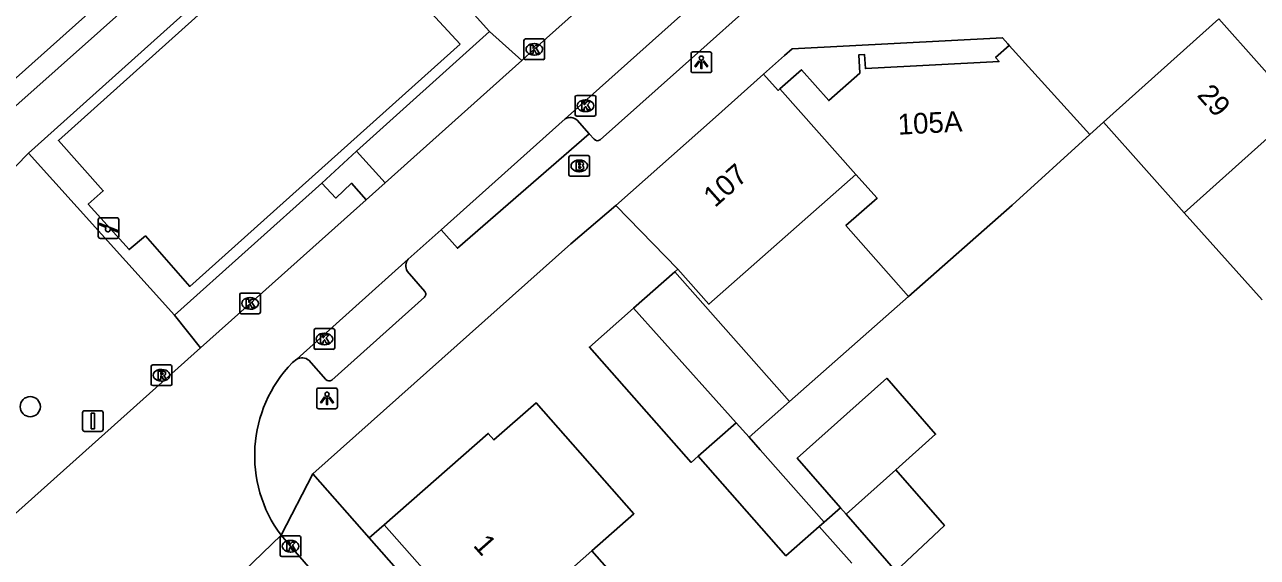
# Model space of a CAD drawing. Extents: x 162172 to 163187, y 382874 to 383684.
# Drawn here: x 162685.5 to 162745.1, y 383255.1 to 383280.9 of the extents above; entities that cross this region are included whole.
import ezdxf

# ---------------------------------------------------------------- set-up
doc = ezdxf.new("R2010")
doc.units = 0
for name, color, linetype in [('IMGEO_Berm_groen', 7, 'Continuous'), ('IMGEO_Boom', 7, 'Continuous'), ('IMGEO_Brandkraan', 7, 'Continuous'), ('IMGEO_Erf', 7, 'Continuous'), ('IMGEO_Hek', 7, 'Continuous'), ('IMGEO_Kolk', 7, 'Continuous'), ('IMGEO_Lichtpunt', 7, 'Continuous'), ('IMGEO_Pand', 7, 'Continuous'), ('IMGEO_Pand_nummerreeks', 7, 'Continuous'), ('IMGEO_Rijbaan_lokaal_open', 7, 'Continuous'), ('IMGEO_Rioolput', 7, 'Continuous'), ('IMGEO_Speelvoorziening', 7, 'Continuous'), ('IMGEO_Verkeersbordpaal', 7, 'Continuous'), ('IMGEO_Voetpad_gesloten', 7, 'Continuous'), ('IMGEO_Voetpad_open', 7, 'Continuous')]:
    doc.layers.add(name, color=color, linetype=linetype)

msp = doc.modelspace()

# ---------------------------------------------------------------- linework, layer by layer
at = {"layer": 'IMGEO_Berm_groen'}
for points in [[(162708.013, 383280.571), (162709.576, 383279.162)], [(162692.78, 383266.853), (162694.039, 383265.267)]]:
    msp.add_lwpolyline(points, dxfattribs=at)
at = {"layer": 'IMGEO_Boom'}
msp.add_circle((162685.814, 383262.42), 0.489, dxfattribs=at)
at = {"layer": 'IMGEO_Brandkraan'}
for p, q in [((162711.849, 383273.638), (162711.849, 383274.49)), ((162711.924, 383274.564), (162712.776, 383274.564)), ((162712.337, 383274.344), (162712.362, 383274.344)), ((162712.85, 383274.49), (162712.85, 383273.638)), ((162712.36, 383273.784), (162712.335, 383273.784)), ((162712.776, 383273.564), (162711.924, 383273.564))]:
    msp.add_line(p, q, dxfattribs=at)
for points in [[(162711.849, 383273.638), (162711.849, 383274.49)], [(162711.924, 383274.564), (162712.776, 383274.564)], [(162712.197, 383274.264), (162712.197, 383273.864), (162712.41, 383273.864)], [(162712.428, 383274.264), (162712.197, 383274.264)], [(162712.85, 383274.49), (162712.85, 383273.638)], [(162712.376, 383274.183), (162712.322, 383274.183), (162712.322, 383274.107)], [(162712.322, 383274.107), (162712.375, 383274.107)], [(162712.384, 383274.031), (162712.322, 383274.031), (162712.322, 383273.95)], [(162712.322, 383273.95), (162712.384, 383273.95)], [(162712.776, 383273.564), (162711.924, 383273.564)]]:
    msp.add_lwpolyline(points, dxfattribs=at)
for centre, radius, start, end in [((162711.926, 383274.488), 0.0765, 91.55205, 178.44795), ((162711.926, 383274.488), 0.0765, 91.55205, 178.44795), ((162712.432, 383274.119), 0.145, 59.4692, 91.53667), ((162712.774, 383274.488), 0.0765, 1.55205, 88.44795), ((162712.774, 383274.488), 0.0765, 1.55205, 88.44795), ((162712.377, 383274.145), 0.0379, 267.82845, 90.93552), ((162712.385, 383273.99), 0.0404, 269.87594, 90.50774), ((162712.416, 383274.115), 0.251, 268.66757, 293.53466), ((162712.457, 383274.166), 0.0922, 285.51372, 58.15012), ((162712.462, 383273.974), 0.105, 301.31148, 78.98903), ((162711.926, 383273.64), 0.0765, 181.55205, 268.44795), ((162711.926, 383273.64), 0.0765, 181.55205, 268.44795), ((162712.774, 383273.64), 0.0765, 271.55205, 358.44795), ((162712.774, 383273.64), 0.0765, 271.55205, 358.44795)]:
    msp.add_arc(centre, radius, start, end, dxfattribs=at)
for centre, major_axis, ratio, start_param, end_param in [((162712.336, 383274.064), (-0.387, 0.002), 0.722429, 4.712389, 7.853982), ((162712.361, 383274.064), (-0.39, 0.002), 0.717154, 1.570796, 4.712389)]:
    msp.add_ellipse(centre, major_axis=major_axis, ratio=ratio, start_param=start_param, end_param=end_param, dxfattribs=at)
at = {"layer": 'IMGEO_Erf'}
for points in [[(162717.11, 383269.075), (162716.964, 383268.946)], [(162728.26, 383267.749), (162722.515, 383262.672)], [(162702.201, 383256.07), (162702.924, 383256.706)]]:
    msp.add_lwpolyline(points, dxfattribs=at)
at = {"layer": 'IMGEO_Hek'}
for points in [[(162706.597, 383279.957), (162693.522, 383268.234), (162691.379, 383270.68), (162690.591, 383270.014), (162688.615, 383272.209), (162689.342, 383272.863), (162687.174, 383275.296), (162700.196, 383287.003)], [(162700.196, 383287.003), (162702.387, 383284.579), (162703.131, 383285.24), (162705.172, 383282.988), (162704.402, 383282.345), (162706.597, 383279.957)], [(162699.476, 383259.167), (162711.94, 383270.299), (162714.118, 383272.143)]]:
    msp.add_lwpolyline(points, dxfattribs=at)
at = {"layer": 'IMGEO_Kolk'}
for p, q in [((162709.674, 383279.276), (162709.674, 383280.128)), ((162709.749, 383280.202), (162710.601, 383280.202)), ((162710.162, 383279.982), (162710.187, 383279.982)), ((162710.675, 383280.128), (162710.675, 383279.276)), ((162710.601, 383279.202), (162709.749, 383279.202)), ((162710.185, 383279.422), (162710.16, 383279.422)), ((162712.148, 383276.546), (162712.148, 383277.398)), ((162712.223, 383277.472), (162713.075, 383277.472)), ((162712.636, 383277.252), (162712.661, 383277.252)), ((162713.149, 383277.398), (162713.149, 383276.546)), ((162712.659, 383276.692), (162712.634, 383276.692)), ((162713.075, 383276.472), (162712.223, 383276.472)), ((162695.935, 383266.988), (162695.935, 383267.84)), ((162696.01, 383267.914), (162696.862, 383267.914)), ((162696.936, 383267.84), (162696.936, 383266.988)), ((162696.446, 383267.134), (162696.421, 383267.134)), ((162696.423, 383267.694), (162696.448, 383267.694)), ((162696.862, 383266.914), (162696.01, 383266.914)), ((162699.528, 383265.267), (162699.528, 383266.119)), ((162699.603, 383266.193), (162700.455, 383266.193)), ((162700.016, 383265.973), (162700.041, 383265.973)), ((162700.529, 383266.119), (162700.529, 383265.267)), ((162700.039, 383265.413), (162700.014, 383265.413)), ((162700.455, 383265.193), (162699.603, 383265.193)), ((162697.894, 383255.245), (162697.894, 383256.097)), ((162697.969, 383256.171), (162698.821, 383256.171)), ((162698.382, 383255.951), (162698.407, 383255.951)), ((162698.895, 383256.097), (162698.895, 383255.245)), ((162698.405, 383255.391), (162698.38, 383255.391)), ((162698.821, 383255.171), (162697.969, 383255.171))]:
    msp.add_line(p, q, dxfattribs=at)
for points in [[(162709.674, 383279.276), (162709.674, 383280.128)], [(162709.749, 383280.202), (162710.601, 383280.202)], [(162709.995, 383279.902), (162710.118, 383279.902), (162710.118, 383279.751), (162710.248, 383279.902), (162710.412, 383279.902), (162710.266, 383279.751), (162710.419, 383279.502), (162710.267, 383279.502), (162710.182, 383279.666), (162710.118, 383279.599), (162710.118, 383279.502), (162709.995, 383279.502), (162709.995, 383279.902)], [(162710.675, 383280.128), (162710.675, 383279.276)], [(162710.601, 383279.202), (162709.749, 383279.202)], [(162712.148, 383276.546), (162712.148, 383277.398)], [(162712.223, 383277.472), (162713.075, 383277.472)], [(162713.149, 383277.398), (162713.149, 383276.546)], [(162712.469, 383277.172), (162712.592, 383277.172), (162712.592, 383277.021), (162712.722, 383277.172), (162712.886, 383277.172), (162712.74, 383277.021), (162712.893, 383276.772), (162712.741, 383276.772), (162712.656, 383276.936), (162712.592, 383276.869), (162712.592, 383276.772), (162712.469, 383276.772), (162712.469, 383277.172)], [(162713.075, 383276.472), (162712.223, 383276.472)], [(162695.935, 383266.988), (162695.935, 383267.84)], [(162696.01, 383267.914), (162696.862, 383267.914)], [(162696.936, 383267.84), (162696.936, 383266.988)], [(162696.256, 383267.614), (162696.379, 383267.614), (162696.379, 383267.463), (162696.509, 383267.614), (162696.673, 383267.614), (162696.527, 383267.463), (162696.68, 383267.214), (162696.528, 383267.214), (162696.443, 383267.378), (162696.379, 383267.311), (162696.379, 383267.214), (162696.256, 383267.214), (162696.256, 383267.614)], [(162696.862, 383266.914), (162696.01, 383266.914)], [(162699.528, 383265.267), (162699.528, 383266.119)], [(162699.603, 383266.193), (162700.455, 383266.193)], [(162700.529, 383266.119), (162700.529, 383265.267)], [(162699.849, 383265.893), (162699.972, 383265.893), (162699.972, 383265.742), (162700.102, 383265.893), (162700.266, 383265.893), (162700.12, 383265.742), (162700.273, 383265.493), (162700.121, 383265.493), (162700.036, 383265.657), (162699.972, 383265.59), (162699.972, 383265.493), (162699.849, 383265.493), (162699.849, 383265.893)], [(162700.455, 383265.193), (162699.603, 383265.193)], [(162697.894, 383255.245), (162697.894, 383256.097)], [(162697.969, 383256.171), (162698.821, 383256.171)], [(162698.215, 383255.871), (162698.338, 383255.871), (162698.338, 383255.72), (162698.468, 383255.871), (162698.632, 383255.871), (162698.486, 383255.72), (162698.639, 383255.471), (162698.487, 383255.471), (162698.402, 383255.635), (162698.338, 383255.568), (162698.338, 383255.471), (162698.215, 383255.471), (162698.215, 383255.871)], [(162698.895, 383256.097), (162698.895, 383255.245)], [(162698.821, 383255.171), (162697.969, 383255.171)]]:
    msp.add_lwpolyline(points, dxfattribs=at)
for centre, start, end in [((162709.751, 383280.126), 91.55205, 178.44795), ((162709.751, 383280.126), 91.55205, 178.44795), ((162710.599, 383280.126), 1.55205, 88.44795), ((162710.599, 383280.126), 1.55205, 88.44795), ((162709.751, 383279.278), 181.55205, 268.44795), ((162709.751, 383279.278), 181.55205, 268.44795), ((162710.599, 383279.278), 271.55205, 358.44795), ((162710.599, 383279.278), 271.55205, 358.44795), ((162712.225, 383277.396), 91.55205, 178.44795), ((162712.225, 383277.396), 91.55205, 178.44795), ((162713.073, 383277.396), 1.55205, 88.44795), ((162713.073, 383277.396), 1.55205, 88.44795), ((162712.225, 383276.548), 181.55205, 268.44795), ((162712.225, 383276.548), 181.55205, 268.44795), ((162713.073, 383276.548), 271.55205, 358.44795), ((162713.073, 383276.548), 271.55205, 358.44795), ((162696.012, 383267.838), 91.55205, 178.44795), ((162696.012, 383267.838), 91.55205, 178.44795), ((162696.86, 383267.838), 1.55205, 88.44795), ((162696.86, 383267.838), 1.55205, 88.44795), ((162696.012, 383266.99), 181.55205, 268.44795), ((162696.012, 383266.99), 181.55205, 268.44795), ((162696.86, 383266.99), 271.55205, 358.44795), ((162696.86, 383266.99), 271.55205, 358.44795), ((162699.605, 383266.117), 91.55205, 178.44795), ((162699.605, 383266.117), 91.55205, 178.44795), ((162700.453, 383266.117), 1.55205, 88.44795), ((162700.453, 383266.117), 1.55205, 88.44795), ((162699.605, 383265.269), 181.55205, 268.44795), ((162699.605, 383265.269), 181.55205, 268.44795), ((162700.453, 383265.269), 271.55205, 358.44795), ((162700.453, 383265.269), 271.55205, 358.44795), ((162697.971, 383256.095), 91.55205, 178.44795), ((162697.971, 383256.095), 91.55205, 178.44795), ((162698.819, 383256.095), 1.55205, 88.44795), ((162698.819, 383256.095), 1.55205, 88.44795), ((162697.971, 383255.247), 181.55205, 268.44795), ((162697.971, 383255.247), 181.55205, 268.44795), ((162698.819, 383255.247), 271.55205, 358.44795), ((162698.819, 383255.247), 271.55205, 358.44795)]:
    msp.add_arc(centre, 0.0765, start, end, dxfattribs=at)
for centre, major_axis, ratio, start_param, end_param in [((162710.161, 383279.702), (-0.387, 0.002), 0.722429, 4.712389, 7.853982), ((162710.186, 383279.702), (-0.39, 0.002), 0.717154, 1.570796, 4.712389), ((162712.635, 383276.972), (-0.387, 0.002), 0.722429, 4.712389, 7.853982), ((162712.66, 383276.972), (-0.39, 0.002), 0.717154, 1.570796, 4.712389), ((162696.422, 383267.414), (-0.387, 0.002), 0.722429, 4.712389, 7.853982), ((162696.447, 383267.414), (-0.39, 0.002), 0.717154, 1.570796, 4.712389), ((162700.015, 383265.693), (-0.387, 0.002), 0.722429, 4.712389, 7.853982), ((162700.04, 383265.693), (-0.39, 0.002), 0.717154, 1.570796, 4.712389), ((162698.381, 383255.671), (-0.387, 0.002), 0.722429, 4.712389, 7.853982), ((162698.406, 383255.671), (-0.39, 0.002), 0.717154, 1.570796, 4.712389)]:
    msp.add_ellipse(centre, major_axis=major_axis, ratio=ratio, start_param=start_param, end_param=end_param, dxfattribs=at)
at = {"layer": 'IMGEO_Lichtpunt'}
for p, q in [((162717.751, 383279.479), (162717.751, 383278.672)), ((162717.751, 383279.479), (162717.751, 383278.672)), ((162718.653, 383279.574), (162717.845, 383279.574)), ((162718.653, 383279.574), (162717.845, 383279.574)), ((162718.747, 383278.672), (162718.747, 383279.479)), ((162718.747, 383278.672), (162718.747, 383279.479)), ((162717.845, 383278.578), (162718.653, 383278.578)), ((162717.845, 383278.578), (162718.653, 383278.578)), ((162699.661, 383263.224), (162699.661, 383262.417)), ((162699.661, 383263.224), (162699.661, 383262.417)), ((162700.563, 383263.319), (162699.755, 383263.319)), ((162700.563, 383263.319), (162699.755, 383263.319)), ((162700.657, 383262.417), (162700.657, 383263.224)), ((162700.657, 383262.417), (162700.657, 383263.224)), ((162699.755, 383262.323), (162700.563, 383262.323)), ((162699.755, 383262.323), (162700.563, 383262.323))]:
    msp.add_line(p, q, dxfattribs=at)
for points in [[(162718.125, 383279.143), (162718.164, 383279.115), (162717.976, 383278.853), (162717.938, 383278.88), (162718.125, 383279.143)], [(162718.227, 383279.095), (162718.274, 383279.095), (162718.274, 383278.773), (162718.227, 383278.773), (162718.227, 383279.095)], [(162718.337, 383279.115), (162718.375, 383279.142), (162718.562, 383278.88), (162718.523, 383278.852), (162718.337, 383279.115)], [(162700.035, 383262.888), (162700.074, 383262.86), (162699.886, 383262.598), (162699.848, 383262.625), (162700.035, 383262.888)], [(162700.137, 383262.84), (162700.184, 383262.84), (162700.184, 383262.518), (162700.137, 383262.518), (162700.137, 383262.84)], [(162700.247, 383262.86), (162700.285, 383262.887), (162700.472, 383262.625), (162700.433, 383262.597), (162700.247, 383262.86)]]:
    msp.add_lwpolyline(points, dxfattribs=at)
for centre in [(162718.25, 383279.277), (162700.16, 383263.022)]:
    msp.add_circle(centre, 0.0994, dxfattribs=at)
for centre, start, end in [((162717.845, 383279.479), 90, 180), ((162717.845, 383279.479), 90, 180), ((162718.653, 383279.479), 0, 90), ((162718.653, 383279.479), 0, 90), ((162717.845, 383278.672), 180, 270), ((162717.845, 383278.672), 180, 270), ((162718.653, 383278.672), 270, 0), ((162718.653, 383278.672), 270, 360), ((162699.755, 383263.224), 90, 180), ((162699.755, 383263.224), 90, 180), ((162700.563, 383263.224), 0, 90), ((162700.563, 383263.224), 0, 90), ((162699.755, 383262.417), 180, 270), ((162699.755, 383262.417), 180, 270), ((162700.563, 383262.417), 270, 0), ((162700.563, 383262.417), 270, 360)]:
    msp.add_arc(centre, 0.0946, start, end, dxfattribs=at)
at = {"layer": 'IMGEO_Pand'}
for points in [[(162737.684, 383276.174), (162743.256, 383281.175)], [(162743.256, 383281.175), (162747.157, 383276.787)], [(162733.129, 383279.883), (162732.467, 383279.304), (162732.639, 383279.108), (162726.179, 383278.772), (162726.132, 383279.455), (162725.867, 383279.443), (162725.904, 383278.547), (162724.406, 383277.221), (162723.087, 383278.713), (162722.047, 383277.794)], [(162733.129, 383279.883), (162737.025, 383275.576)], [(162714.118, 383272.143), (162718.926, 383276.429), (162721.249, 383278.5)], [(162722.047, 383277.794), (162721.956, 383277.713), (162721.249, 383278.5)], [(162722.047, 383277.794), (162725.722, 383273.654)], [(162747.157, 383276.787), (162741.588, 383271.802)], [(162741.588, 383271.802), (162737.684, 383276.174)], [(162737.025, 383275.576), (162733.268, 383272.173), (162728.26, 383267.749)], [(162725.722, 383273.654), (162718.613, 383267.376), (162717.11, 383269.075)], [(162725.722, 383273.654), (162726.739, 383272.502), (162725.235, 383271.174), (162728.26, 383267.749)], [(162717.11, 383269.075), (162714.118, 383272.143)], [(162745.351, 383267.588), (162741.588, 383271.802)], [(162716.964, 383268.946), (162714.974, 383267.188)], [(162716.964, 383268.946), (162722.515, 383262.672)], [(162714.974, 383267.188), (162712.837, 383265.301), (162717.76, 383259.728), (162718.091, 383260.021)], [(162719.925, 383261.645), (162714.974, 383267.188)], [(162724.974, 383257.527), (162722.885, 383259.922), (162725.281, 383262.066), (162727.207, 383263.791), (162729.568, 383261.085), (162727.642, 383259.361)], [(162712.955, 383255.44), (162714.991, 383257.238), (162710.26, 383262.612), (162708.22, 383260.816), (162707.946, 383261.127), (162702.924, 383256.706)], [(162722.515, 383262.672), (162720.554, 383260.94)], [(162718.091, 383260.021), (162719.925, 383261.645)], [(162719.925, 383261.645), (162720.554, 383260.94)], [(162720.554, 383260.94), (162721.093, 383260.337), (162724.183, 383256.837)], [(162723.943, 383256.625), (162722.339, 383255.209), (162718.091, 383260.021)], [(162725.246, 383257.216), (162727.642, 383259.361)], [(162727.642, 383259.361), (162729.993, 383256.667), (162727.645, 383254.468)], [(162725.246, 383257.216), (162724.974, 383257.527)], [(162727.645, 383254.468), (162725.246, 383257.216)], [(162702.924, 383256.706), (162707.95, 383251.019)], [(162724.183, 383256.837), (162723.943, 383256.625)], [(162707.95, 383251.019), (162712.955, 383255.44)], [(162712.955, 383255.44), (162717.754, 383250), (162717.863, 383249.876)]]:
    msp.add_lwpolyline(points, dxfattribs=at)
at = {"layer": 'IMGEO_Rijbaan_lokaal_open'}
for points in [[(162594.538, 383197.307), (162598.429, 383200.785), (162614.417, 383215.084), (162631.839, 383230.648), (162640.771, 383238.704), (162646.358, 383243.687), (162663.821, 383259.29), (162676.816, 383270.908), (162691.32, 383283.864), (162708.036, 383298.826), (162711.785, 383302.188)], [(162727.664, 383295.333), (162724.646, 383292.66), (162710.175, 383279.702), (162709.576, 383279.162)], [(162711.665, 383276.34), (162730.048, 383292.788)], [(162709.576, 383279.162), (162702.963, 383273.247)], [(162705.668, 383270.978), (162711.665, 383276.34)], [(162702.963, 383273.247), (162702.05, 383272.428)], [(162702.05, 383272.428), (162696.436, 383267.414), (162694.039, 383265.267)], [(162704.08, 383269.549), (162705.668, 383270.978)], [(162698.693, 383264.722), (162704.08, 383269.549)], [(162694.039, 383265.267), (162682.786, 383255.183), (162664.524, 383238.887), (162648.558, 383224.594), (162634.825, 383212.308), (162621.087, 383200.028), (162606.584, 383187.068), (162604.928, 383185.572)], [(162698.482, 383264.551), (162698.693, 383264.722)], [(162694.32, 383252.709), (162697.939, 383256.199)], [(162697.939, 383256.199), (162698.395, 383255.671), (162700.253, 383253.528), (162703.606, 383250), (162709.168, 383243.653), (162716.95, 383234.725)]]:
    msp.add_lwpolyline(points, dxfattribs=at)
msp.add_arc((162703.123, 383260.056), 6.462, 135.9158, 216.64457, dxfattribs=at)
at = {"layer": 'IMGEO_Rioolput'}
for p, q in [((162691.657, 383263.514), (162691.657, 383264.366)), ((162691.732, 383264.44), (162692.584, 383264.44)), ((162692.145, 383264.22), (162692.17, 383264.22)), ((162692.658, 383264.366), (162692.658, 383263.514)), ((162692.168, 383263.66), (162692.143, 383263.66)), ((162692.584, 383263.44), (162691.732, 383263.44))]:
    msp.add_line(p, q, dxfattribs=at)
for points in [[(162691.657, 383263.514), (162691.657, 383264.366)], [(162691.732, 383264.44), (162692.584, 383264.44)], [(162692.246, 383264.138), (162691.994, 383264.14), (162691.994, 383263.74)], [(162692.658, 383264.366), (162692.658, 383263.514)], [(162691.994, 383263.74), (162692.118, 383263.74), (162692.118, 383263.902), (162692.129, 383263.902)], [(162692.172, 383264.059), (162692.118, 383264.059), (162692.118, 383263.978)], [(162692.118, 383263.978), (162692.17, 383263.978)], [(162692.176, 383263.873), (162692.247, 383263.74), (162692.387, 383263.74), (162692.322, 383263.866)], [(162692.584, 383263.44), (162691.732, 383263.44)]]:
    msp.add_lwpolyline(points, dxfattribs=at)
for centre, radius, start, end in [((162691.734, 383264.364), 0.0765, 91.55205, 178.44795), ((162691.734, 383264.364), 0.0765, 91.55205, 178.44795), ((162692.245, 383264.028), 0.109, 350.36119, 89.41601), ((162692.582, 383264.364), 0.0765, 1.55205, 88.44795), ((162692.582, 383264.364), 0.0765, 1.55205, 88.44795), ((162692.128, 383263.849), 0.0533, 26.02933, 88.69889), ((162692.154, 383264.167), 0.19, 274.7715, 282.96867), ((162692.178, 383263.963), 0.0964, 77.00612, 93.18647), ((162692.192, 383264.02), 0.0378, 276.66336, 79.67722), ((162692.243, 383264.028), 0.112, 277.58423, 350.98172), ((162692.227, 383263.813), 0.108, 29.51342, 73.79051), ((162691.734, 383263.516), 0.0765, 181.55205, 268.44795), ((162691.734, 383263.516), 0.0765, 181.55205, 268.44795), ((162692.582, 383263.516), 0.0765, 271.55205, 358.44795), ((162692.582, 383263.516), 0.0765, 271.55205, 358.44795)]:
    msp.add_arc(centre, radius, start, end, dxfattribs=at)
for centre, major_axis, ratio, start_param, end_param in [((162692.144, 383263.94), (-0.387, 0.002), 0.722429, 4.712389, 7.853982), ((162692.169, 383263.94), (-0.39, 0.002), 0.717154, 1.570796, 4.712389)]:
    msp.add_ellipse(centre, major_axis=major_axis, ratio=ratio, start_param=start_param, end_param=end_param, dxfattribs=at)
at = {"layer": 'IMGEO_Speelvoorziening'}
for p, q in [((162689.103, 383270.66), (162689.103, 383271.46)), ((162689.103, 383271.46), (162689.103, 383270.66)), ((162689.172, 383271.285), (162690.048, 383270.932)), ((162689.203, 383271.56), (162689.993, 383271.56)), ((162689.993, 383271.56), (162689.203, 383271.56)), ((162690.093, 383271.46), (162690.093, 383270.66)), ((162690.093, 383270.66), (162690.093, 383271.46)), ((162689.486, 383271.088), (162689.147, 383271.225)), ((162690.024, 383270.872), (162689.684, 383271.009)), ((162689.993, 383270.56), (162689.203, 383270.56)), ((162689.203, 383270.56), (162689.993, 383270.56))]:
    msp.add_line(p, q, dxfattribs=at)
for centre, radius, start, end in [((162689.203, 383271.46), 0.1, 90, 180), ((162689.203, 383271.46), 0.1, 90, 180), ((162689.16, 383271.255), 0.0327, 68.07798, 248.07798), ((162689.993, 383271.46), 0.1, 0, 90), ((162689.993, 383271.46), 0.1, 360, 90), ((162689.565, 383270.998), 0.12, 130.99278, 5.16318), ((162690.036, 383270.902), 0.0327, 248.07798, 68.07798), ((162689.203, 383270.66), 0.1, 180, 270), ((162689.203, 383270.66), 0.1, 180, 270), ((162689.993, 383270.66), 0.1, 270, 0), ((162689.993, 383270.66), 0.1, 270, 0)]:
    msp.add_arc(centre, radius, start, end, dxfattribs=at)
at = {"layer": 'IMGEO_Verkeersbordpaal'}
for p, q in [((162688.341, 383261.325), (162688.341, 383262.125)), ((162688.341, 383262.125), (162688.341, 383261.325)), ((162688.441, 383262.225), (162689.231, 383262.225)), ((162689.231, 383262.225), (162688.441, 383262.225)), ((162689.331, 383262.125), (162689.331, 383261.325)), ((162689.331, 383261.325), (162689.331, 383262.125)), ((162689.231, 383261.225), (162688.441, 383261.225)), ((162688.441, 383261.225), (162689.231, 383261.225))]:
    msp.add_line(p, q, dxfattribs=at)
msp.add_lwpolyline([(162688.761, 383262.1), (162688.911, 383262.1), (162688.911, 383261.35), (162688.761, 383261.35), (162688.761, 383262.1)], dxfattribs=at)
for centre, start, end in [((162688.441, 383262.125), 90, 180), ((162688.441, 383262.125), 90, 180), ((162689.231, 383262.125), 0, 90), ((162689.231, 383262.125), 360, 90), ((162688.441, 383261.325), 180, 270), ((162688.441, 383261.325), 180, 270), ((162689.231, 383261.325), 270, 0), ((162689.231, 383261.325), 270, 0)]:
    msp.add_arc(centre, 0.1, start, end, dxfattribs=at)
at = {"layer": 'IMGEO_Voetpad_gesloten'}
for points in [[(162702.97, 383292.939), (162699.152, 383289.471), (162683.204, 383275.281)], [(162700.979, 383288.381), (162685.727, 383274.676)], [(162700.979, 383288.381), (162708.013, 383280.571)], [(162708.013, 383280.571), (162701.583, 383274.772)], [(162670.493, 383252.848), (162677.894, 383259.501), (162680.901, 383265.269), (162681.533, 383267.742), (162682.952, 383271.387), (162683.85, 383272.761), (162685.727, 383274.676)], [(162685.727, 383274.676), (162692.78, 383266.853)], [(162699.906, 383273.233), (162701.583, 383274.772)], [(162699.906, 383273.233), (162692.78, 383266.853)]]:
    msp.add_lwpolyline(points, dxfattribs=at)
at = {"layer": 'IMGEO_Voetpad_open'}
for points in [[(162730.889, 383291.001), (162718.083, 383279.539), (162713.355, 383275.324)], [(162721.249, 383278.5), (162722.267, 383279.401), (162722.632, 383279.724), (162732.808, 383280.262), (162733.062, 383279.962), (162733.129, 383279.883)], [(162712.247, 383276.282), (162712.834, 383275.62)], [(162737.684, 383276.174), (162737.025, 383275.576)], [(162712.834, 383275.62), (162706.456, 383270.078), (162705.668, 383270.978)], [(162713.073, 383275.35), (162712.834, 383275.62)], [(162701.583, 383274.772), (162702.963, 383273.247)], [(162702.05, 383272.428), (162701.34, 383273.228), (162700.582, 383272.506), (162699.906, 383273.233)], [(162699.476, 383259.167), (162711.94, 383270.299), (162714.118, 383272.143)], [(162704.038, 383268.981), (162704.88, 383267.99)], [(162704.863, 383267.721), (162700.383, 383263.706)], [(162700.101, 383263.732), (162699.275, 383264.664)], [(162699.476, 383259.167), (162697.939, 383256.199)], [(162702.201, 383256.07), (162699.476, 383259.167)], [(162724.183, 383256.837), (162724.974, 383257.527)], [(162723.943, 383256.625), (162725.522, 383254.845)], [(162727.343, 383189.418), (162726.951, 383195.201), (162724.683, 383225.868), (162724.508, 383227.08), (162721.894, 383233.691), (162707.542, 383250), (162702.201, 383256.07)]]:
    msp.add_lwpolyline(points, dxfattribs=at)
for centre, radius, start, end in [((162711.912, 383275.866), 0.534, 51.13723, 117.48058), ((162713.229, 383275.495), 0.213, 223.07219, 306.39242), ((162704.465, 383269.235), 0.497, 140.79317, 210.7489), ((162704.738, 383267.864), 0.19, 311.07847, 41.6893), ((162698.94, 383264.248), 0.534, 51.13723, 117.48058), ((162700.257, 383263.877), 0.213, 223.07219, 306.39242)]:
    msp.add_arc(centre, radius, start, end, dxfattribs=at)

# ---------------------------------------------------------------- texts
at = {"layer": 'IMGEO_Pand_nummerreeks'}
for s, rotation, p in [('29', 311.63643, (162742.166, 383277.464)), ('105A', 2.97741, (162727.765, 383275.57)), ('107', 41.71572, (162718.905, 383272.017)), ('1', 311.45902, (162707.181, 383255.694))]:
    msp.add_text(s, height=1, rotation=rotation, dxfattribs=at).set_placement(p)

doc.saveas('drawing.dxf')
